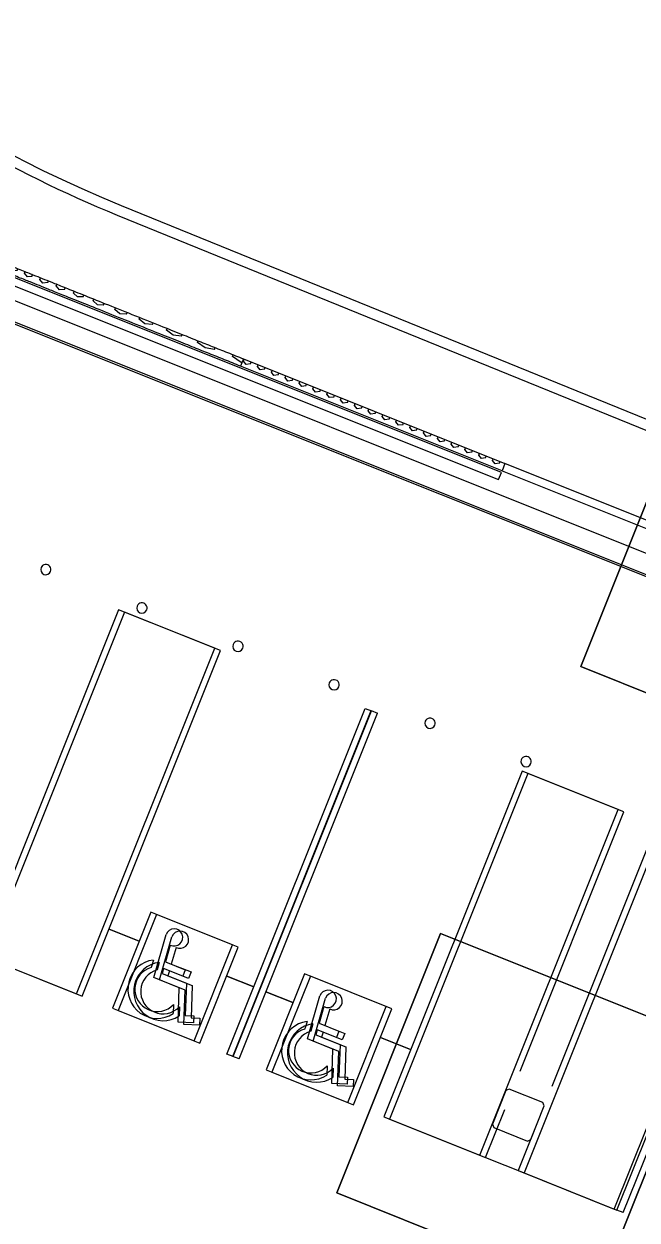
# Model space of a CAD drawing. Extents: x 468143 to 491361, y 1438528 to 1468730.
# Drawn here: x 488332.8 to 488362.5, y 1467400.5 to 1467458.3 of the extents above; entities that cross this region are included whole.
import ezdxf

# ---------------------------------------------------------------- set-up
doc = ezdxf.new("R2010")
doc.units = 0
doc.layers.add('Default', color=7, linetype='Continuous')
doc.layers.add('Xreference_dp', color=7, linetype='Continuous')

# ---------------------------------------------------------------- blocks, each defined once
blk = doc.blocks.new('FP_89-1_GROUND LEVEL PLAN')
at = {"layer": 'Default'}
for p, q in [((2592.79, 62.2), (2592.79, 63.27)), ((2597.12, 62.2), (2597.12, 63.27)), ((2601.45, 62.2), (2601.45, 63.27)), ((2605.78, 62.2), (2605.78, 63.27)), ((2610.11, 62.2), (2610.11, 63.27)), ((2614.44, 62.2), (2614.44, 63.27)), ((2618.76, 62.2), (2618.76, 63.27)), ((2623.09, 62.2), (2623.09, 63.27)), ((2627.42, 62.2), (2627.42, 63.27)), ((2631.75, 62.2), (2631.75, 63.27)), ((2636.07, 62.2), (2636.07, 63.27)), ((2640.4, 62.2), (2640.4, 63.27)), ((2644.72, 62.2), (2644.72, 63.27)), ((2649.05, 62.2), (2649.05, 63.27)), ((2653.37, 62.2), (2653.37, 63.27)), ((2657.7, 62.2), (2657.7, 63.27)), ((2662.02, 62.2), (2662.02, 63.27)), ((2666.34, 62.2), (2666.34, 63.27)), ((2670.66, 62.2), (2670.66, 63.27)), ((2674.98, 62.2), (2674.98, 63.27)), ((2679.3, 62.2), (2679.3, 63.27)), ((2683.62, 62.2), (2683.62, 63.27)), ((2687.94, 62.2), (2687.94, 63.27)), ((2692.25, 62.2), (2692.25, 63.27)), ((2696.57, 62.2), (2696.57, 63.27)), ((2700.88, 62.2), (2700.88, 63.27)), ((2705.19, 62.2), (2705.19, 63.27)), ((2709.51, 62.2), (2709.51, 63.27)), ((2713.82, 62.2), (2713.82, 63.27)), ((2718.12, 62.2), (2718.12, 63.27)), ((2722.43, 62.2), (2722.43, 63.27)), ((2726.74, 62.2), (2726.74, 63.27)), ((2731.04, 62.2), (2731.04, 63.27)), ((2735.34, 62.2), (2735.34, 63.27)), ((2739.65, 62.2), (2739.65, 63.27)), ((2743.94, 62.2), (2743.94, 63.27)), ((2748.24, 62.2), (2748.24, 63.27)), ((2752.54, 62.2), (2752.54, 63.27)), ((2594.96, 60.95), (2592.79, 62.2)), ((2597.12, 62.2), (2594.96, 60.95)), ((2603.61, 60.95), (2601.45, 62.2)), ((2605.78, 62.2), (2603.61, 60.95)), ((2612.27, 60.95), (2610.11, 62.2)), ((2614.44, 62.2), (2612.27, 60.95)), ((2620.93, 60.95), (2618.76, 62.2)), ((2623.09, 62.2), (2620.93, 60.95)), ((2629.58, 60.95), (2627.42, 62.2)), ((2631.75, 62.2), (2629.58, 60.95)), ((2638.23, 60.95), (2636.07, 62.2)), ((2640.4, 62.2), (2638.23, 60.95)), ((2646.89, 60.95), (2644.72, 62.2)), ((2649.05, 62.2), (2646.89, 60.95)), ((2655.53, 60.95), (2653.37, 62.2)), ((2657.7, 62.2), (2655.53, 60.95)), ((2664.18, 60.95), (2662.02, 62.2)), ((2666.34, 62.2), (2664.18, 60.95)), ((2672.82, 60.95), (2670.66, 62.2)), ((2674.98, 62.2), (2672.82, 60.95)), ((2681.46, 60.95), (2679.3, 62.2)), ((2683.62, 62.2), (2681.46, 60.95)), ((2690.09, 60.95), (2687.94, 62.2)), ((2692.25, 62.2), (2690.09, 60.95)), ((2698.72, 60.95), (2696.57, 62.2)), ((2700.88, 62.2), (2698.72, 60.95)), ((2707.35, 60.95), (2705.19, 62.2)), ((2709.51, 62.2), (2707.35, 60.95)), ((2715.97, 60.95), (2713.82, 62.2)), ((2718.12, 62.2), (2715.97, 60.95)), ((2724.58, 60.95), (2722.43, 62.2)), ((2726.74, 62.2), (2724.58, 60.95)), ((2733.19, 60.95), (2731.04, 62.2)), ((2735.34, 62.2), (2733.19, 60.95)), ((2741.8, 60.95), (2739.65, 62.2)), ((2743.94, 62.2), (2741.8, 60.95)), ((2750.39, 60.95), (2748.24, 62.2)), ((2752.54, 62.2), (2750.39, 60.95))]:
    blk.add_line(p, q, dxfattribs=at)
blk = doc.blocks.new('FP_90-1_GROUND LEVEL PLAN')
at = {"layer": 'Default'}
for p, q in [((2344.06, 62.2), (2344.06, 63.27)), ((2350.64, 62.2), (2350.64, 63.27)), ((2356.89, 62.2), (2356.89, 63.27)), ((2362.84, 62.2), (2362.84, 63.27)), ((2368.52, 62.2), (2368.52, 63.27)), ((2373.96, 62.2), (2373.96, 63.27)), ((2379.19, 62.2), (2379.19, 63.27)), ((2384.24, 62.2), (2384.24, 63.27)), ((2389.14, 62.2), (2389.14, 63.27)), ((2393.91, 62.2), (2393.91, 63.27)), ((2398.57, 62.2), (2398.57, 63.27)), ((2403.12, 62.2), (2403.12, 63.27)), ((2407.59, 62.2), (2407.59, 63.27)), ((2412, 62.2), (2412, 63.27)), ((2416.35, 62.2), (2416.35, 63.27)), ((2420.66, 62.2), (2420.66, 63.27)), ((2424.96, 62.2), (2424.96, 63.27)), ((2429.25, 62.2), (2429.25, 63.27)), ((2433.56, 62.2), (2433.56, 63.27)), ((2437.89, 62.2), (2437.89, 63.27)), ((2442.28, 62.2), (2442.28, 63.27)), ((2446.72, 62.2), (2446.72, 63.27)), ((2451.24, 62.2), (2451.24, 63.27)), ((2455.85, 62.2), (2455.85, 63.27)), ((2460.58, 62.2), (2460.58, 63.27)), ((2465.43, 62.2), (2465.43, 63.27)), ((2470.42, 62.2), (2470.42, 63.27)), ((2475.6, 62.2), (2475.6, 63.27)), ((2480.98, 62.2), (2480.98, 63.27)), ((2486.62, 62.2), (2486.62, 63.27)), ((2492.53, 62.2), (2492.53, 63.27)), ((2498.76, 62.2), (2498.76, 63.27)), ((2505.34, 62.2), (2505.34, 63.27)), ((2512.3, 62.2), (2512.3, 63.27)), ((2519.68, 62.2), (2519.68, 63.27)), ((2527.51, 62.2), (2527.51, 63.27)), ((2535.82, 62.2), (2535.82, 63.27)), ((2544.66, 62.2), (2544.66, 63.27)), ((2554.05, 62.2), (2554.05, 63.27)), ((2564.02, 62.2), (2564.02, 63.27)), ((2574.62, 62.2), (2574.62, 63.27)), ((2585.88, 62.2), (2585.88, 63.27)), ((2344.06, 62.2), (2341.86, 61.39)), ((2353.8, 60.95), (2350.64, 62.2)), ((2356.89, 62.2), (2353.8, 60.95)), ((2365.71, 60.95), (2362.84, 62.2)), ((2368.52, 62.2), (2365.71, 60.95)), ((2376.6, 60.95), (2373.96, 62.2)), ((2379.19, 62.2), (2376.6, 60.95)), ((2386.71, 60.95), (2384.24, 62.2)), ((2389.14, 62.2), (2386.71, 60.95)), ((2396.26, 60.95), (2393.91, 62.2)), ((2398.57, 62.2), (2396.26, 60.95)), ((2405.37, 60.95), (2403.12, 62.2)), ((2407.59, 62.2), (2405.37, 60.95)), ((2414.18, 60.95), (2412, 62.2)), ((2416.35, 62.2), (2414.18, 60.95)), ((2422.81, 60.95), (2420.66, 62.2)), ((2424.96, 62.2), (2422.81, 60.95)), ((2431.4, 60.95), (2429.25, 62.2)), ((2433.56, 62.2), (2431.4, 60.95)), ((2440.08, 60.95), (2437.89, 62.2)), ((2442.28, 62.2), (2440.08, 60.95)), ((2448.97, 60.95), (2446.72, 62.2)), ((2451.24, 62.2), (2448.97, 60.95)), ((2458.2, 60.95), (2455.85, 62.2)), ((2460.58, 62.2), (2458.2, 60.95)), ((2467.9, 60.95), (2465.43, 62.2)), ((2470.42, 62.2), (2467.9, 60.95)), ((2478.26, 60.95), (2475.6, 62.2)), ((2480.98, 62.2), (2478.26, 60.95)), ((2489.54, 60.95), (2486.62, 62.2)), ((2492.53, 62.2), (2489.54, 60.95)), ((2502, 60.95), (2498.76, 62.2)), ((2505.34, 62.2), (2502, 60.95)), ((2515.93, 60.95), (2512.3, 62.2)), ((2519.68, 62.2), (2515.93, 60.95)), ((2531.6, 60.95), (2527.51, 62.2)), ((2535.82, 62.2), (2531.6, 60.95)), ((2549.28, 60.95), (2544.66, 62.2)), ((2554.05, 62.2), (2549.28, 60.95)), ((2569.24, 60.95), (2564.02, 62.2)), ((2574.62, 62.2), (2569.24, 60.95)), ((2591.76, 60.95), (2585.88, 62.2)), ((2592.26, 61.06), (2591.76, 60.95))]:
    blk.add_line(p, q, dxfattribs=at)
blk = doc.blocks.new('Footing-Rectangular - F3-182452-FOUNDATION PLAN_1')
at = {"layer": 'Default'}
for p, q in [((63, 63), (-63, 63)), ((-63, 63), (-63, -63)), ((-63, -63), (-63, 63)), ((-63, 63), (63, 63)), ((63, -63), (63, 63)), ((63, 63), (63, -63)), ((-63, -63), (63, -63)), ((63, -63), (-63, -63))]:
    blk.add_line(p, q, dxfattribs=at)

msp = doc.modelspace()

# ---------------------------------------------------------------- linework, layer by layer
at = {"layer": 'Xreference_dp'}
for p, q in [((488323.768, 1467449.055), (488355.78, 1467436.248)), ((488355.919, 1467436.597), (488323.908, 1467449.403)), ((488366.142, 1467431.388), (488327.766, 1467446.741)), ((488327.495, 1467445.728), (488365.639, 1467430.468)), ((488365.67, 1467430.545), (488327.526, 1467445.805)), ((488343.453, 1467442.081), (488343.314, 1467441.733)), ((488343.453, 1467442.081), (488356.091, 1467437.025)), ((488355.951, 1467436.677), (488343.314, 1467441.733)), ((488356.091, 1467437.025), (488355.951, 1467436.677)), ((488418.19, 1467412.181), (488356.091, 1467437.025)), ((488355.78, 1467436.248), (488355.919, 1467436.597)), ((488355.951, 1467436.677), (488418.051, 1467411.833)), ((488337.419, 1467429.956), (488330.733, 1467413.244)), ((488342.062, 1467428.099), (488337.419, 1467429.956)), ((488337.702, 1467429.845), (488331.016, 1467413.133)), ((488342.345, 1467427.988), (488337.702, 1467429.845)), ((488335.376, 1467411.387), (488342.062, 1467428.099)), ((488335.659, 1467411.276), (488342.345, 1467427.988)), ((488342.649, 1467408.477), (488349.334, 1467425.189)), ((488342.649, 1467408.477), (488349.334, 1467425.189)), ((488342.932, 1467408.366), (488349.618, 1467425.079)), ((488342.932, 1467408.366), (488349.618, 1467425.079)), ((488342.958, 1467408.353), (488349.644, 1467425.066)), ((488342.958, 1467408.353), (488349.644, 1467425.066)), ((488343.241, 1467408.243), (488349.927, 1467424.955)), ((488343.241, 1467408.243), (488349.927, 1467424.955)), ((488349.334, 1467425.189), (488349.644, 1467425.066)), ((488349.334, 1467425.189), (488349.644, 1467425.066)), ((488349.618, 1467425.079), (488349.927, 1467424.955)), ((488349.618, 1467425.079), (488349.927, 1467424.955)), ((488356.917, 1467422.156), (488350.231, 1467405.444)), ((488357.2, 1467422.045), (488350.514, 1467405.333)), ((488361.559, 1467420.299), (488356.917, 1467422.156)), ((488361.842, 1467420.188), (488357.2, 1467422.045)), ((488354.873, 1467403.587), (488361.559, 1467420.299)), ((488356.826, 1467407.65), (488361.842, 1467420.188)), ((488363.416, 1467419.556), (488358.359, 1467406.914)), ((488363.699, 1467419.445), (488357.013, 1467402.733)), ((488361.372, 1467400.987), (488368.058, 1467417.699)), ((488361.501, 1467400.938), (488368.187, 1467417.65)), ((488361.81, 1467400.814), (488368.496, 1467417.526)), ((488338.974, 1467415.333), (488337.116, 1467410.69)), ((488339.257, 1467415.222), (488337.4, 1467410.58)), ((488342.92, 1467413.754), (488338.974, 1467415.333)), ((488343.203, 1467413.643), (488339.257, 1467415.222)), ((488336.957, 1467414.522), (488338.416, 1467413.938)), ((488338.416, 1467413.938), (488336.957, 1467414.522)), ((488352.975, 1467414.302), (488347.961, 1467401.768)), ((488347.961, 1467401.768), (488352.975, 1467414.302)), ((488365.51, 1467409.287), (488352.975, 1467414.302)), ((488352.975, 1467414.302), (488365.51, 1467409.287)), ((488339.114, 1467412.181), (488339.712, 1467414.261)), ((488339.397, 1467412.07), (488339.995, 1467414.15)), ((488339.911, 1467413.748), (488339.679, 1467412.942)), ((488341.062, 1467409.112), (488342.92, 1467413.754)), ((488330.733, 1467413.244), (488335.376, 1467411.387)), ((488331.016, 1467413.133), (488335.659, 1467411.276)), ((488339.778, 1467413.394), (488339.806, 1467413.382)), ((488339.806, 1467413.382), (488339.778, 1467413.394)), ((488340.194, 1467413.637), (488339.963, 1467412.831)), ((488341.346, 1467409.001), (488343.203, 1467413.643)), ((488339.096, 1467413.023), (488338.992, 1467412.662)), ((488339.379, 1467412.912), (488339.275, 1467412.551)), ((488339.587, 1467412.62), (488339.517, 1467412.379)), ((488340.515, 1467412.249), (488339.587, 1467412.62)), ((488339.679, 1467412.942), (488340.639, 1467412.558)), ((488339.963, 1467412.831), (488340.922, 1467412.447)), ((488340.639, 1467412.558), (488340.515, 1467412.249)), ((488340.352, 1467411.686), (488339.114, 1467412.181)), ((488340.635, 1467411.575), (488339.397, 1467412.07)), ((488339.517, 1467412.379), (488340.693, 1467411.908)), ((488339.87, 1467412.509), (488339.801, 1467412.268)), ((488339.801, 1467412.268), (488340.976, 1467411.797)), ((488340.798, 1467412.138), (488339.87, 1467412.509)), ((488340.922, 1467412.447), (488340.798, 1467412.138)), ((488342.644, 1467412.247), (488343.948, 1467411.725)), ((488343.948, 1467411.725), (488342.644, 1467412.247)), ((488346.401, 1467412.361), (488344.544, 1467407.719)), ((488346.684, 1467412.25), (488344.827, 1467407.608)), ((488350.347, 1467410.783), (488346.401, 1467412.361)), ((488350.63, 1467410.672), (488346.684, 1467412.25)), ((488340.293, 1467410.02), (488340.352, 1467411.686)), ((488340.576, 1467409.909), (488340.635, 1467411.575)), ((488340.693, 1467411.908), (488340.638, 1467410.341)), ((488340.976, 1467411.797), (488340.921, 1467410.231)), ((488344.54, 1467411.489), (488345.844, 1467410.967)), ((488345.844, 1467410.967), (488344.54, 1467411.489)), ((488340.073, 1467410.878), (488340.057, 1467410.432)), ((488346.541, 1467409.209), (488347.14, 1467411.289)), ((488346.825, 1467409.099), (488347.423, 1467411.179)), ((488337.116, 1467410.69), (488341.062, 1467409.112)), ((488337.4, 1467410.58), (488341.346, 1467409.001)), ((488340.356, 1467410.767), (488340.34, 1467410.322)), ((488340.638, 1467410.341), (488341.054, 1467410.327)), ((488340.921, 1467410.231), (488341.337, 1467410.216)), ((488341.054, 1467410.327), (488341.042, 1467409.994)), ((488341.337, 1467410.216), (488341.326, 1467409.883)), ((488347.339, 1467410.776), (488347.107, 1467409.97)), ((488347.205, 1467410.422), (488347.234, 1467410.411)), ((488347.234, 1467410.411), (488347.205, 1467410.422)), ((488347.622, 1467410.665), (488347.39, 1467409.86)), ((488348.49, 1467406.14), (488350.347, 1467410.783)), ((488348.773, 1467406.029), (488350.63, 1467410.672)), ((488341.042, 1467409.994), (488340.293, 1467410.02)), ((488341.326, 1467409.883), (488340.576, 1467409.909)), ((488346.523, 1467410.051), (488346.42, 1467409.691)), ((488346.807, 1467409.941), (488346.703, 1467409.58)), ((488347.015, 1467409.649), (488346.945, 1467409.407)), ((488347.943, 1467409.277), (488347.015, 1467409.649)), ((488347.107, 1467409.97), (488348.067, 1467409.587)), ((488347.39, 1467409.86), (488348.35, 1467409.476)), ((488347.779, 1467408.714), (488346.541, 1467409.209)), ((488348.063, 1467408.603), (488346.825, 1467409.099)), ((488346.945, 1467409.407), (488348.121, 1467408.937)), ((488347.298, 1467409.538), (488347.228, 1467409.296)), ((488347.228, 1467409.296), (488348.404, 1467408.826)), ((488348.226, 1467409.166), (488347.298, 1467409.538)), ((488348.067, 1467409.587), (488347.943, 1467409.277)), ((488348.35, 1467409.476), (488348.226, 1467409.166)), ((488350.072, 1467409.275), (488351.53, 1467408.692)), ((488351.53, 1467408.692), (488350.072, 1467409.275)), ((488360.495, 1467396.753), (488365.51, 1467409.287)), ((488365.51, 1467409.287), (488360.495, 1467396.753)), ((488347.721, 1467407.049), (488347.779, 1467408.714)), ((488348.004, 1467406.938), (488348.063, 1467408.603)), ((488348.121, 1467408.937), (488348.065, 1467407.37)), ((488348.404, 1467408.826), (488348.349, 1467407.259)), ((488342.958, 1467408.353), (488342.649, 1467408.477)), ((488342.958, 1467408.353), (488342.649, 1467408.477)), ((488343.241, 1467408.243), (488342.932, 1467408.366)), ((488343.241, 1467408.243), (488342.932, 1467408.366)), ((488347.501, 1467407.906), (488347.485, 1467407.461)), ((488344.544, 1467407.719), (488348.49, 1467406.14)), ((488344.827, 1467407.608), (488348.773, 1467406.029)), ((488347.784, 1467407.795), (488347.768, 1467407.35)), ((488348.065, 1467407.37), (488348.482, 1467407.355)), ((488348.482, 1467407.355), (488348.47, 1467407.022)), ((488348.47, 1467407.022), (488347.721, 1467407.049)), ((488348.753, 1467406.911), (488348.004, 1467406.938)), ((488348.349, 1467407.259), (488348.765, 1467407.244)), ((488348.765, 1467407.244), (488348.753, 1467406.911)), ((488356.294, 1467406.781), (488356.132, 1467406.711)), ((488357.919, 1467406.131), (488356.294, 1467406.781)), ((488356.132, 1467406.711), (488355.482, 1467405.087)), ((488355.156, 1467403.476), (488356.083, 1467405.793)), ((488357.339, 1467404.344), (488357.989, 1467405.969)), ((488357.989, 1467405.969), (488357.919, 1467406.131)), ((488350.231, 1467405.444), (488354.873, 1467403.587)), ((488350.514, 1467405.333), (488355.156, 1467403.476)), ((488355.482, 1467405.087), (488355.551, 1467404.924)), ((488357.7, 1467405.269), (488356.73, 1467402.844)), ((488355.551, 1467404.924), (488357.176, 1467404.274)), ((488357.176, 1467404.274), (488357.339, 1467404.344)), ((488355.156, 1467403.476), (488357.013, 1467402.733)), ((488356.73, 1467402.844), (488361.372, 1467400.987)), ((488357.013, 1467402.733), (488361.501, 1467400.938)), ((488347.961, 1467401.768), (488360.495, 1467396.753)), ((488360.495, 1467396.753), (488347.961, 1467401.768)), ((488361.81, 1467400.814), (488361.501, 1467400.938))]:
    msp.add_line(p, q, dxfattribs=at)
msp.add_lwpolyline([(488175.268, 1467102.238), (488809.482, 1466848.513), (488820.718, 1466876.599), (488922.306, 1466835.957), (489050.918, 1467157.435), (488315.116, 1467451.802)], close=True, dxfattribs=at)
for points in [[(488337.354, 1467449.035), (488337.355, 1467449.035), (488425.099, 1467413.337), (488515.844, 1467377.033)], [(488337.544, 1467449.498), (488425.286, 1467413.8), (488516.03, 1467377.497)]]:
    msp.add_lwpolyline(points, dxfattribs=at)
for centre, radius, start, end in [((488453.536, 1467524.051), 111.67, 208.00505, 248.19552), ((488453.536, 1467524.051), 111, 208.00505, 248.19552), ((488360.238, 1467505.038), 60.498, 216.23776, 247.7741), ((488360.238, 1467505.038), 59.998, 216.23776, 247.7741), ((488333.901, 1467431.901), 0.25, 158.19552, 338.19552), ((488333.901, 1467431.901), 0.25, 338.19552, 158.19552), ((488338.543, 1467430.043), 0.25, 158.19552, 338.19552), ((488338.543, 1467430.043), 0.25, 338.19552, 158.19552), ((488343.185, 1467428.186), 0.25, 158.19552, 338.19552), ((488343.185, 1467428.186), 0.25, 338.19552, 158.19552), ((488347.828, 1467426.329), 0.25, 158.19552, 338.19552), ((488347.828, 1467426.329), 0.25, 338.19552, 158.19552), ((488352.47, 1467424.472), 0.25, 338.19552, 158.19552), ((488352.47, 1467424.472), 0.25, 158.19552, 338.19552), ((488357.112, 1467422.615), 0.25, 158.19552, 338.19552), ((488357.112, 1467422.615), 0.25, 338.19552, 158.19552), ((488340.103, 1467414.118), 0.417, 242.56708, 159.87904), ((488340.386, 1467414.007), 0.417, 242.56708, 159.87904), ((488339.283, 1467411.619), 1.417, 97.59261, 303.13363), ((488339.566, 1467411.508), 1.417, 97.59261, 303.13363), ((488339.283, 1467411.619), 1.083, 105.57702, 316.82646), ((488339.566, 1467411.508), 1.083, 105.57702, 316.82646), ((488347.531, 1467411.146), 0.417, 242.56708, 159.87904), ((488347.814, 1467411.035), 0.417, 242.56708, 159.87904), ((488346.711, 1467408.647), 1.417, 97.59261, 303.13363), ((488346.994, 1467408.536), 1.417, 97.59261, 303.13363), ((488346.711, 1467408.647), 1.083, 105.57702, 316.82646), ((488346.994, 1467408.536), 1.083, 105.57702, 316.82646)]:
    msp.add_arc(centre, radius, start, end, dxfattribs=at)
for points in [[(488324.073, 1467449.834), (488324.265, 1467449.757), (488325.025, 1467449.453), (488325.954, 1467449.082), (488326.871, 1467448.715), (488327.518, 1467448.456), (488328.136, 1467448.209), (488328.927, 1467447.892), (488329.88, 1467447.511), (488331.003, 1467447.061), (488331.965, 1467446.677), (488332.769, 1467446.355), (488333.291, 1467446.146), (488333.724, 1467445.973), (488334.169, 1467445.795), (488334.75, 1467445.563), (488335.503, 1467445.261), (488336.597, 1467444.824), (488337.855, 1467444.321), (488339.328, 1467443.731), (488340.351, 1467443.322), (488341.236, 1467442.968), (488341.935, 1467442.688), (488342.671, 1467442.394), (488343.188, 1467442.187), (488343.453, 1467442.081)], [(488343.314, 1467441.733), (488343.049, 1467441.839), (488342.532, 1467442.045), (488341.796, 1467442.34), (488341.096, 1467442.62), (488340.211, 1467442.974), (488339.189, 1467443.383), (488337.715, 1467443.972), (488336.458, 1467444.475), (488335.364, 1467444.913), (488334.611, 1467445.214), (488334.029, 1467445.447), (488333.585, 1467445.625), (488333.152, 1467445.798), (488332.63, 1467446.007), (488331.826, 1467446.329), (488330.864, 1467446.713), (488329.741, 1467447.163), (488328.788, 1467447.544), (488327.997, 1467447.86), (488327.379, 1467448.108), (488326.731, 1467448.367), (488325.815, 1467448.733), (488324.885, 1467449.105), (488324.126, 1467449.409), (488323.934, 1467449.486)]]:
    msp.add_open_spline(points, degree=3, dxfattribs=at)

# ---------------------------------------------------------------- block references
at = {"layer": 'Xreference_dp', "xscale": 0.0833333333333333, "yscale": 0.08333333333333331}
for name, p, rotation in [('FP_90-1_GROUND LEVEL PLAN', (488140.926, 1467517.425), -21.804483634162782), ('FP_89-1_GROUND LEVEL PLAN', (488140.926, 1467517.425), -21.804483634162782), ('Footing-Rectangular - F3-182452-FOUNDATION PLAN_1', (488366.578, 1467430.132), -21.804483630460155)]:
    msp.add_blockref(name, p, dxfattribs=dict(at, rotation=rotation))

doc.saveas('drawing.dxf')
